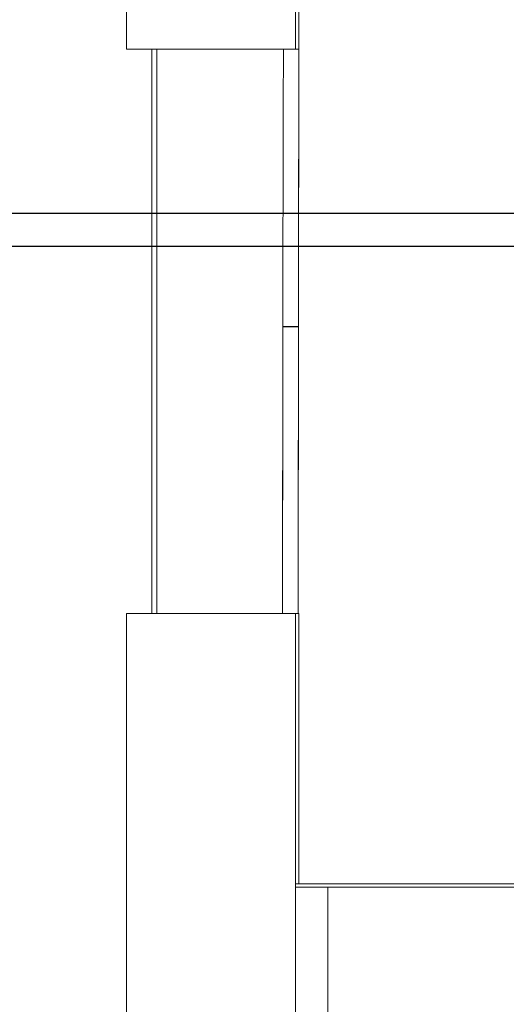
# Model space of a CAD drawing. Header units: millimetres. Extents: x -261 to 187, y -214 to 106.
# Tile 925 of 1056: x -219.1 to -217.66, y 17.43 to 20.35. Entities that reach past the tile are written whole.
import ezdxf

# ---------------------------------------------------------------- set-up
doc = ezdxf.new("R2010")
doc.units = ezdxf.units.MM
doc.header["$LTSCALE"] = 0.005
doc.header["$MEASUREMENT"] = 0
for name, color, linetype, lineweight in [('AP-Condutos', 4, 'Continuous', 25), ('IFC-Laje-Contorno', 9, 'Continuous', 5), ('IFC-Parede padrão-Contorno', 9, 'Continuous', 5), ('IFC-Parede-Contorno', 9, 'Continuous', 5), ('IFC-Porta-Contorno', 9, 'Continuous', 5)]:
    doc.layers.add(name, color=color, linetype=linetype, lineweight=lineweight)

msp = doc.modelspace()

# ---------------------------------------------------------------- linework, layer by layer
at = {"layer": 'AP-Condutos'}
for p, q in [((-202.2869, 19.7796), (-221.8937, 19.7796)), ((-202.2869, 19.6814), (-221.8937, 19.6814))]:
    msp.add_line(p, q, dxfattribs=at)
at = {"layer": 'IFC-Laje-Contorno', "lineweight": 5}
for p, q in [((-218.7097, 20.2669), (-218.2834, 20.2669)), ((-218.7097, 18.5937), (-218.7097, 20.2669)), ((-218.6945, 18.5937), (-218.6945, 20.2669))]:
    msp.add_line(p, q, dxfattribs=at)
at = {"layer": 'IFC-Parede padrão-Contorno', "lineweight": 5}
for p, q in [((-218.7843, 20.2669), (-218.7843, 20.5204)), ((-218.2834, 20.2667), (-218.2834, 20.5204)), ((-218.2734, 20.2669), (-218.2734, 20.376)), ((-218.7843, 20.2669), (-218.6807, 20.2669)), ((-218.6945, 20.2669), (-218.2834, 20.2669)), ((-218.6807, 20.2669), (-218.2834, 20.2669)), ((-218.2834, 20.2669), (-218.2813, 20.2669)), ((-218.2813, 20.2669), (-218.2734, 20.2669)), ((-218.7843, 18.5937), (-218.6807, 18.5937)), ((-218.7843, 18.3192), (-218.7843, 18.5937)), ((-218.6807, 18.5937), (-218.2834, 18.5937)), ((-218.2834, 16.479), (-218.2834, 18.5937)), ((-218.2834, 18.5937), (-218.2813, 18.5937)), ((-218.2813, 18.5937), (-218.2734, 18.5937)), ((-218.2734, 18.2668), (-218.2734, 18.5937)), ((-218.7843, 16.479), (-218.7843, 18.3192)), ((-218.2734, 17.7922), (-218.2734, 18.2668)), ((-218.2834, 17.7922), (-216.0817, 17.7922)), ((-218.2834, 17.7821), (-216.0817, 17.7821))]:
    msp.add_line(p, q, dxfattribs=at)
at = {"layer": 'IFC-Parede-Contorno', "lineweight": 5}
for p in [(-218.1876, 17.4315), (-218.1876, 17.3871)]:
    msp.add_line(p, (-218.1876, 17.7821), dxfattribs=at)
at = {"layer": 'IFC-Porta-Contorno', "lineweight": 5}
for p, q in [((-218.3195, 20.095), (-218.3193, 20.2668)), ((-218.3193, 20.2668), (-218.2737, 20.2667)), ((-218.3193, 20.2668), (-218.2832, 20.2667)), ((-218.2832, 20.2667), (-218.2737, 20.2667)), ((-218.2747, 19.4441), (-218.2737, 20.2667)), ((-218.2745, 19.6158), (-218.2737, 20.2669)), ((-218.3204, 19.4441), (-218.3195, 20.095)), ((-218.2747, 19.4441), (-218.2745, 19.6158)), ((-218.3215, 18.5937), (-218.3204, 19.4436)), ((-218.3206, 19.2639), (-218.3204, 19.4436)), ((-218.3204, 19.4441), (-218.2747, 19.4441)), ((-218.3204, 19.4441), (-218.3108, 19.4441)), ((-218.3204, 19.4436), (-218.2839, 19.4435)), ((-218.3108, 19.4441), (-218.2747, 19.4441)), ((-218.2839, 19.4435), (-218.2742, 19.4435)), ((-218.2752, 18.5937), (-218.2742, 19.4435)), ((-218.275, 18.7732), (-218.2742, 19.4435)), ((-218.3215, 18.5936), (-218.3206, 19.2639)), ((-218.2752, 18.5935), (-218.275, 18.7732)), ((-218.3215, 18.5936), (-218.3117, 18.5936)), ((-218.3117, 18.5936), (-218.2752, 18.5935))]:
    msp.add_line(p, q, dxfattribs=at)

doc.saveas('drawing.dxf')
